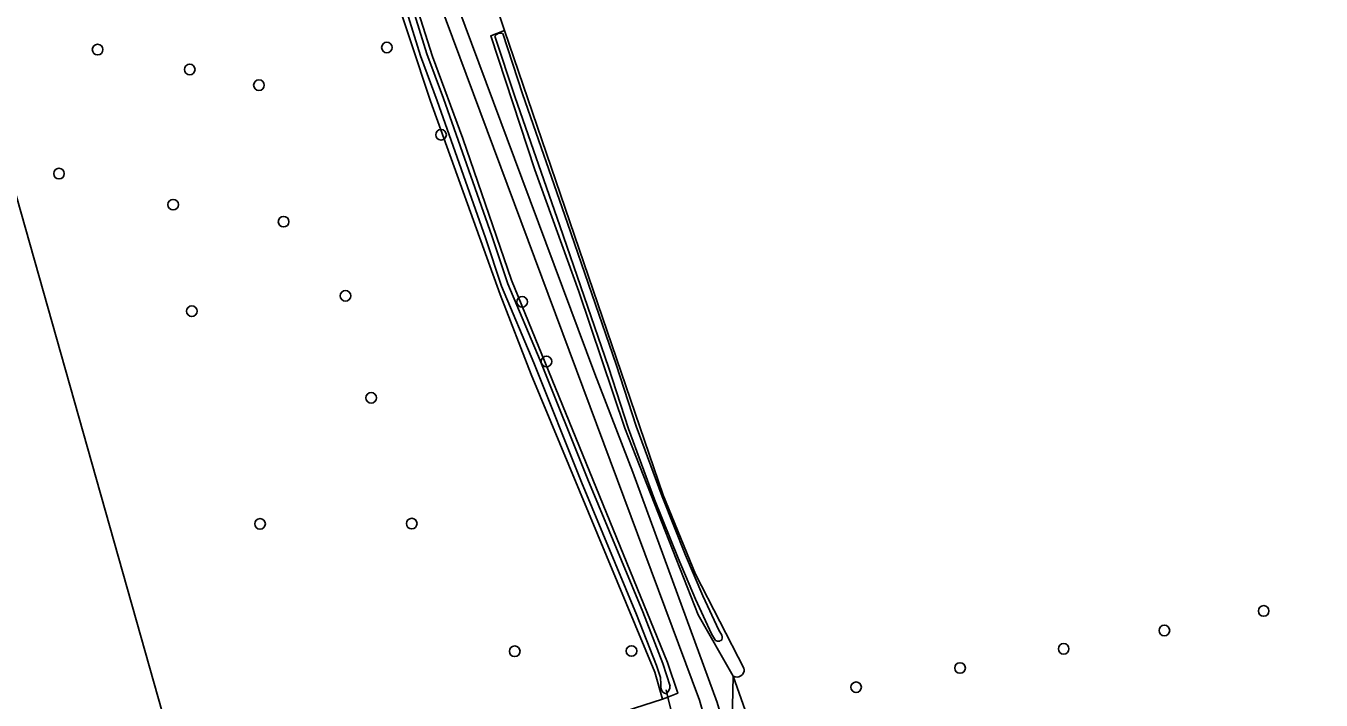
# Model space of a CAD drawing. Extents: x 162510 to 163918, y 388494 to 389774.
# Drawn here: x 163159.5 to 163278.8, y 388810 to 388872.2 of the extents above; entities that cross this region are included whole.
import ezdxf

# ---------------------------------------------------------------- set-up
doc = ezdxf.new("R2010")
doc.units = 0
for name, color, linetype in [('IMGEO_Berm_groen', 7, 'Continuous'), ('IMGEO_Boom', 7, 'Continuous'), ('IMGEO_Duiker', 7, 'Continuous'), ('IMGEO_Grasland_agrarisch', 7, 'Continuous'), ('IMGEO_Grasland_overig', 7, 'Continuous'), ('IMGEO_Loofbos', 7, 'Continuous'), ('IMGEO_Oever', 7, 'Continuous'), ('IMGEO_Rijbaan_lokaal_gesloten', 7, 'Continuous'), ('IMGEO_Voetpad_onverhard', 7, 'Continuous'), ('IMGEO_Waterloop', 7, 'Continuous')]:
    doc.layers.add(name, color=color, linetype=linetype)

msp = doc.modelspace()

# ---------------------------------------------------------------- linework, layer by layer
at = {"layer": 'IMGEO_Berm_groen'}
msp.add_lwpolyline([(163202.31, 388871.24), (163203.59, 388871.75), (163202.02, 388876.51), (163200.88, 388876.13), (163200.58, 388877.17), (163187.09, 388915.93), (163183.98, 388923.38), (163182.95, 388925.86), (163179.03, 388933.65), (163183.64, 388919.96), (163186.8, 388910.56), (163191.5, 388896.44), (163198.6, 388875.79), (163205.17, 388858.13), (163211.89, 388840.11), (163215.39, 388831.04), (163223.19, 388809.82), (163224.51, 388805.33), (163224.65, 388812.25), (163221.43, 388817.89), (163214.67, 388835.08), (163210.42, 388847.69), (163206.38, 388858.91)], close=True, dxfattribs=at)
for points in [[(163184.15, 388909.02), (163186.42, 388902.45), (163196.94, 388869.35), (163199.73, 388861.79), (163204.22, 388848.72), (163218.61, 388813.51), (163219.55, 388810.66), (163218.63, 388810.31), (163219.7, 388805.91)], [(163243.37, 388729.77), (163237.37, 388750), (163230.3, 388773.81), (163228.24, 388780.28), (163225.67, 388790.85), (163224.46, 388796.73), (163223.17, 388803.99), (163223, 388804.99), (163221.55, 388810.03), (163196.28, 388877.87)]]:
    msp.add_lwpolyline(points, dxfattribs=at)
at = {"layer": 'IMGEO_Boom'}
for centre in [(163166.08, 388869.98), (163192.74, 388870.17), (163174.57, 388868.15), (163180.95, 388866.7), (163197.73, 388862.13), (163162.52, 388858.55), (163173.04, 388855.69), (163183.22, 388854.12), (163188.92, 388847.29), (163205.21, 388846.73), (163174.76, 388845.87), (163207.45, 388841.24), (163191.29, 388837.89), (163181.05, 388826.27), (163195.03, 388826.3), (163273.54, 388818.25), (163264.39, 388816.45), (163204.52, 388814.53), (163215.28, 388814.56), (163255.11, 388814.76), (163245.56, 388812.99), (163235.98, 388811.22)]:
    msp.add_circle(centre, 0.489, dxfattribs=at)
at = {"layer": 'IMGEO_Duiker'}
msp.add_lwpolyline([(163218.47, 388810.99), (163218.63, 388810.31)], dxfattribs=at)
at = {"layer": 'IMGEO_Grasland_agrarisch'}
for points in [[(163294.57, 388906.95), (163236.77, 388888.05), (163235.76, 388887.75), (163228.15, 388909.94), (163220.41, 388907.22), (163213.71, 388905.31), (163212.23, 388910.49), (163210.23, 388917.13), (163224.28, 388921.24), (163218.62, 388937.76), (163186.47, 388924.27), (163190.15, 388911.65), (163195.26, 388896.96), (163201.7, 388877.51), (163202.02, 388876.51), (163203.59, 388871.75), (163218.21, 388828.93), (163221.19, 388821.65), (163225.66, 388812.9)], [(163224.65, 388812.25), (163226.3, 388807.53)]]:
    msp.add_lwpolyline(points, dxfattribs=at)
msp.add_arc((163225, 388812.82), 0.666, 238.4184, 6.7073, dxfattribs=at)
at = {"layer": 'IMGEO_Grasland_overig'}
msp.add_lwpolyline([(163227.02, 388805.46), (163226.3, 388807.53), (163224.65, 388812.25), (163224.51, 388805.33), (163224.76, 388804.46), (163225.51, 388801.06), (163227.53, 388790.03), (163227.9, 388788.62), (163229, 388789.02), (163231.32, 388779.76), (163246.12, 388730.94), (163247.39, 388726.14), (163248.15, 388721.19), (163248.39, 388716.18), (163248.36, 388715.62), (163258.48, 388715.4)], close=True, dxfattribs=at)
at = {"layer": 'IMGEO_Loofbos'}
msp.add_lwpolyline([(163218.14, 388810.13), (163217.43, 388812.61), (163206.05, 388840.04), (163203.18, 388847.41), (163196.75, 388865.23), (163191.17, 388882.12), (163187.97, 388892.62), (163168.79, 388887.15), (163151.27, 388882.33), (163175.36, 388797.22), (163192.73, 388801.96)], close=True, dxfattribs=at)
msp.add_lwpolyline([(163133.54, 388821.82), (163133.01, 388791.84), (163134.28, 388786), (163175.36, 388797.22), (163151.27, 388882.33)], dxfattribs=at)
at = {"layer": 'IMGEO_Oever'}
for points in [[(163182.93, 388909.11), (163182.85, 388908.98), (163182.78, 388908.83), (163182.86, 388908.65), (163184.67, 388903.66), (163187.72, 388893.72), (163187.97, 388892.62), (163191.17, 388882.12), (163196.75, 388865.23), (163203.18, 388847.41), (163206.05, 388840.04), (163217.43, 388812.61), (163218.14, 388810.13), (163218.63, 388810.31), (163219.55, 388810.66), (163218.61, 388813.51), (163204.22, 388848.72), (163199.73, 388861.79), (163196.94, 388869.35)], [(163183.44, 388909.04), (163183.54, 388909.08), (163183.58, 388909.08), (163183.65, 388909.06), (163183.78, 388908.98), (163183.8, 388908.92), (163185.98, 388903.1), (163188.61, 388894.53), (163193.05, 388880.49), (163196.43, 388869.6), (163197.95, 388865.48), (163202.41, 388852.83), (163203.89, 388848.4), (163206.86, 388841.33), (163211.26, 388830.35), (163216.33, 388818.16), (163218.18, 388813.41), (163218.83, 388811.33)], [(163218.02, 388811.08), (163217.99, 388811.23), (163217.98, 388811.38), (163217.97, 388811.49), (163217.94, 388812.11), (163217.6, 388813.21), (163215.75, 388817.92), (163210.68, 388830.11), (163206.29, 388841.1), (163203.31, 388848.18), (163201.82, 388852.63), (163197.37, 388865.27), (163195.84, 388869.4), (163192.45, 388880.31), (163188.02, 388894.35), (163185.39, 388902.9), (163183.25, 388908.76)], [(163196.94, 388869.35), (163186.42, 388902.45), (163184.15, 388909.02)], [(163203.59, 388871.75), (163202.31, 388871.24), (163206.38, 388858.91), (163210.42, 388847.69), (163214.67, 388835.08), (163221.43, 388817.89), (163224.65, 388812.25)], [(163223.02, 388815.53), (163222.66, 388816.15), (163221.17, 388819.34), (163219.57, 388823.11), (163217.41, 388828.53), (163214.99, 388835.03), (163213.16, 388840.72), (163208.67, 388853.75), (163204.52, 388865.67), (163202.69, 388871.21)], [(163203.41, 388871.46), (163205.24, 388865.91), (163209.38, 388853.99), (163213.88, 388840.96), (163215.7, 388835.28), (163218.11, 388828.81), (163220.26, 388823.4), (163221.86, 388819.65), (163223.33, 388816.49), (163223.61, 388816.02)], [(163225.66, 388812.9), (163221.19, 388821.65), (163218.21, 388828.93), (163203.59, 388871.75)], [(163223.61, 388816.02), (163223.64, 388815.86)]]:
    msp.add_lwpolyline(points, dxfattribs=at)
for centre, radius, start, end in [((163203.2, 388870.9), 0.596, 69.9243, 148.5771), ((163223.28, 388815.96), 0.505, 239.0789, 287.2576), ((163223.32, 388815.79), 0.328, 289.3752, 13.049), ((163225, 388812.82), 0.666, 238.4184, 6.7073), ((163218.05, 388811.28), 0.776, 308.9801, 3.9078), ((163218.73, 388811.26), 0.735, 193.8519, 229.9723), ((163218.42, 388810.92), 0.274, 234.9, 297.4451)]:
    msp.add_arc(centre, radius, start, end, dxfattribs=at)
at = {"layer": 'IMGEO_Rijbaan_lokaal_gesloten'}
for points in [[(163166.46, 388977.8), (163163.33, 388977.52), (163163.44, 388977.02), (163163.94, 388974.74), (163167.23, 388963.02), (163169.3, 388956.12), (163175.83, 388937.09), (163175.98, 388937.13), (163178.74, 388929.17), (163181.6, 388920.91), (163183.98, 388913.82), (163185.96, 388908.08), (163188.49, 388900.41), (163190.81, 388893.47), (163193.58, 388885.57), (163196.28, 388877.87), (163221.55, 388810.03)], [(163223.19, 388809.82), (163215.39, 388831.04), (163211.89, 388840.11), (163205.17, 388858.13), (163198.6, 388875.79), (163191.5, 388896.44), (163186.8, 388910.56), (163183.64, 388919.96), (163179.03, 388933.65), (163177.83, 388937.24)]]:
    msp.add_lwpolyline(points, dxfattribs=at)
at = {"layer": 'IMGEO_Voetpad_onverhard'}
msp.add_lwpolyline([(163137.53, 388750), (163136.1, 388758.58), (163131.49, 388780.37), (163133.84, 388781.04), (163169.22, 388791.08), (163219.7, 388805.91), (163218.63, 388810.31), (163218.14, 388810.13), (163192.73, 388801.96), (163175.36, 388797.22), (163134.28, 388786), (163132.56, 388785.72), (163130.7, 388785.41), (163131.5, 388821.04)], dxfattribs=at)
at = {"layer": 'IMGEO_Waterloop'}
for points in [[(163183.25, 388908.76), (163185.39, 388902.9), (163188.02, 388894.35), (163192.45, 388880.31), (163195.84, 388869.4), (163197.37, 388865.27), (163201.82, 388852.63), (163203.31, 388848.18), (163206.29, 388841.1), (163210.68, 388830.11), (163215.75, 388817.92), (163217.6, 388813.21), (163217.94, 388812.11), (163217.97, 388811.49), (163217.98, 388811.38), (163217.99, 388811.23), (163218.02, 388811.08)], [(163218.83, 388811.33), (163218.18, 388813.41), (163216.33, 388818.16), (163211.26, 388830.35), (163206.86, 388841.33), (163203.89, 388848.4), (163202.41, 388852.83), (163197.95, 388865.48), (163196.43, 388869.6), (163193.05, 388880.49), (163188.61, 388894.53), (163185.98, 388903.1), (163183.8, 388908.92), (163183.78, 388908.98)], [(163202.69, 388871.21), (163204.52, 388865.67), (163208.67, 388853.75), (163213.16, 388840.72), (163214.99, 388835.03), (163217.41, 388828.53), (163219.57, 388823.11), (163221.17, 388819.34), (163222.66, 388816.15), (163223.02, 388815.53)], [(163223.64, 388815.86), (163223.61, 388816.02), (163223.33, 388816.49), (163221.86, 388819.65), (163220.26, 388823.4), (163218.11, 388828.81), (163215.7, 388835.28), (163213.88, 388840.96), (163209.38, 388853.99), (163205.24, 388865.91), (163203.41, 388871.46)]]:
    msp.add_lwpolyline(points, dxfattribs=at)
for centre, radius, start, end in [((163203.2, 388870.9), 0.596, 69.9243, 148.5771), ((163223.28, 388815.96), 0.505, 239.0789, 287.2576), ((163223.32, 388815.79), 0.328, 289.3752, 13.049), ((163218.05, 388811.28), 0.776, 308.9801, 3.9078), ((163218.73, 388811.26), 0.735, 193.8519, 229.9723), ((163218.42, 388810.92), 0.274, 234.9, 297.4451)]:
    msp.add_arc(centre, radius, start, end, dxfattribs=at)

doc.saveas('drawing.dxf')
